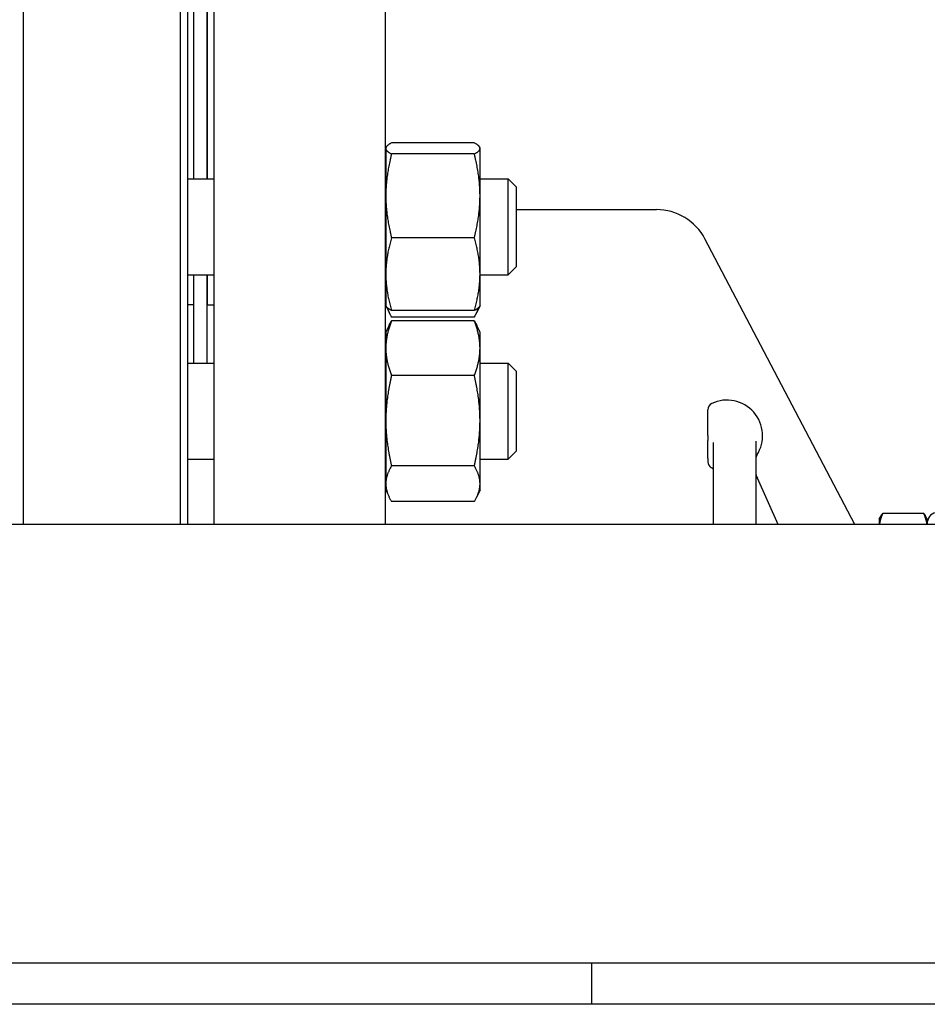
# Model space of a CAD drawing. Header units: inches. Extents: x 24 to 1128, y -58 to 748.
# Tile 584 of 656: x 914 to 922, y 334 to 343. Entities that reach past the tile are written whole.
import ezdxf

# ---------------------------------------------------------------- set-up
doc = ezdxf.new("R2010")
doc.units = ezdxf.units.IN
doc.header["$LTSCALE"] = 32
doc.header["$MEASUREMENT"] = 0
doc.layers.add('Visible (ANSI)', color=7, linetype='Continuous', lineweight=30)

msp = doc.modelspace()

# ---------------------------------------------------------------- linework, layer by layer
at = {"layer": 'Visible (ANSI)'}
for p, q in [((913.88334, 352.60867), (913.88334, 338.10867)), ((915.31834, 338.10867), (915.31834, 352.60867)), ((915.38084, 352.60867), (915.38084, 338.10867)), ((915.62584, 338.10867), (915.62584, 352.60867)), ((917.18584, 352.60867), (917.18584, 338.10867)), ((915.44084, 341.26248), (915.44084, 343.30135)), ((915.56084, 341.26248), (915.56084, 343.30135)), ((915.56584, 341.26248), (915.56584, 343.30135)), ((917.99797, 341.58896), (917.24271, 341.58896)), ((917.19084, 341.54398), (917.19333, 341.54931)), ((917.19084, 341.54398), (917.19084, 341.53868)), ((917.19084, 341.53868), (917.19084, 341.1064)), ((917.99797, 341.4884), (917.24271, 341.4884)), ((918.04984, 341.54398), (918.04735, 341.54931)), ((918.04984, 341.53868), (918.04984, 341.54398)), ((918.04984, 341.1064), (918.04984, 341.53868)), ((915.38084, 341.26248), (915.62584, 341.26248)), ((917.18584, 341.26248), (917.19084, 341.26248)), ((918.04984, 341.26248), (918.30792, 341.26248)), ((918.30792, 340.38748), (918.30792, 341.26248)), ((918.38084, 341.18956), (918.30792, 341.26248)), ((918.38084, 341.18956), (918.38084, 340.46039)), ((917.19084, 341.1064), (917.19084, 340.3927)), ((918.04984, 340.3927), (918.04984, 341.1064)), ((918.38084, 340.98117), (919.65857, 340.98117)), ((917.99797, 340.72441), (917.24271, 340.72441)), ((921.46669, 338.10867), (920.10142, 340.7133)), ((918.38084, 340.46039), (918.30792, 340.38748)), ((915.38084, 340.38748), (915.62584, 340.38748)), ((915.44084, 339.58015), (915.44084, 340.38748)), ((915.56084, 339.58015), (915.56084, 340.38748)), ((915.56584, 340.11117), (915.56584, 340.38748)), ((917.18584, 340.38748), (917.19084, 340.38748)), ((917.19084, 340.3927), (917.19084, 340.10598)), ((918.04984, 340.10598), (918.04984, 340.3927)), ((918.04984, 340.38748), (918.30792, 340.38748)), ((915.56084, 340.23117), (915.56584, 340.23117)), ((915.44084, 340.11117), (915.38084, 340.11117)), ((915.56584, 340.11117), (915.62584, 340.11117)), ((917.19084, 340.10598), (917.19333, 340.10064)), ((917.19333, 340.10064), (917.21991, 340.04364)), ((917.99797, 340.06099), (917.24271, 340.06099)), ((918.04735, 340.10064), (918.02077, 340.04364)), ((918.04984, 340.10598), (918.04735, 340.10064)), ((917.99797, 340.00086), (917.24271, 340.00086)), ((917.99797, 339.96677), (917.24271, 339.96677)), ((917.19084, 339.86165), (917.21991, 339.92399)), ((918.04984, 339.86165), (918.02077, 339.92399)), ((917.19084, 339.86165), (917.19084, 339.71719)), ((918.04984, 339.71719), (918.04984, 339.86165)), ((917.19084, 339.71719), (917.19084, 339.05556)), ((918.04984, 339.05556), (918.04984, 339.71719)), ((915.38084, 339.58015), (915.62584, 339.58015)), ((917.18584, 339.58015), (917.19084, 339.58015)), ((918.04984, 339.58015), (918.30792, 339.58015)), ((918.30792, 338.70515), (918.30792, 339.58015)), ((918.38084, 339.50723), (918.30792, 339.58015)), ((918.38084, 339.50723), (918.38084, 338.77807)), ((917.99797, 339.46762), (917.24271, 339.46762)), ((920.12684, 338.921), (920.12684, 339.15598)), ((917.19084, 339.05556), (917.19084, 338.48102)), ((918.04984, 338.48102), (918.04984, 339.05556)), ((920.12684, 338.921), (920.12684, 338.87567)), ((920.12684, 338.71427), (920.12684, 338.87567)), ((920.17934, 338.10867), (920.17934, 338.85726)), ((920.56434, 338.86836), (920.56434, 338.10867)), ((915.38084, 338.70515), (915.62584, 338.70515)), ((917.18584, 338.70515), (917.19084, 338.70515)), ((918.04984, 338.70515), (918.30792, 338.70515)), ((918.38084, 338.77807), (918.30792, 338.70515)), ((920.12684, 338.71427), (920.12684, 338.68147)), ((917.99797, 338.6435), (917.24271, 338.6435)), ((920.76803, 338.10867), (920.58021, 338.53052)), ((917.19084, 338.48102), (917.19084, 338.42365)), ((918.04984, 338.42365), (918.04984, 338.48102)), ((917.19084, 338.42365), (917.21991, 338.36131)), ((918.04984, 338.42365), (918.02077, 338.36131)), ((917.99797, 338.31854), (917.24271, 338.31854)), ((921.69034, 338.15867), (921.70712, 338.18774)), ((921.69034, 338.15867), (921.69034, 338.10867)), ((921.72383, 338.21233), (922.09484, 338.21233)), ((922.12834, 338.15867), (922.11155, 338.18774)), ((922.12834, 338.10867), (922.12834, 338.15867)), ((940.56584, 338.10867), (906.06584, 338.10867)), ((922.12873, 338.13276), (922.12873, 338.10867)), ((939.31584, 334.10867), (907.31584, 334.10867)), ((919.06584, 334.10867), (919.06584, 333.73367)), ((980.69084, 333.73367), (903.31584, 333.73367))]:
    msp.add_line(p, q, dxfattribs=at)
for centre, radius, start, end in [((919.65857, 340.48117), 0.5, 27.662302, 90), ((920.30184, 338.91881), 0.325, 327.004115, 115.376934), ((920.18934, 339.15598), 0.0625, 115.376934, 180), ((920.62684, 338.70778), 0.0625, 147.004115, 180), ((920.18934, 338.68146), 0.0625, 180, 241.143953), ((922.22209, 338.12417), 0.09375, 90, 174.741407)]:
    msp.add_arc(centre, radius, start, end, dxfattribs=at)
for points, weights in [([(917.24271, 341.58896), (917.19084, 341.56202), (917.19084, 341.53868)], [1, 1.0379548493, 1]), ([(918.04984, 341.53868), (918.04984, 341.56202), (917.99797, 341.58896)], [1, 1.0379548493, 1]), ([(917.19084, 341.53868), (917.19084, 341.51534), (917.24271, 341.4884)], [1, 1.0379548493, 1]), ([(917.24271, 341.4884), (917.19084, 341.28369), (917.19084, 341.1064)], [1, 1.0379548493, 1]), ([(917.99797, 341.4884), (918.04984, 341.51534), (918.04984, 341.53868)], [1, 1.0379548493, 1]), ([(918.04984, 341.1064), (918.04984, 341.28369), (917.99797, 341.4884)], [1, 1.0379548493, 1]), ([(917.19084, 341.1064), (917.19084, 340.92912), (917.24271, 340.72441)], [1, 1.0379548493, 1]), ([(917.99797, 340.72441), (918.04984, 340.92912), (918.04984, 341.1064)], [1, 1.0379548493, 1]), ([(917.24271, 340.72441), (917.19084, 340.54664), (917.19084, 340.3927)], [1, 1.0379548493, 1]), ([(918.04984, 340.3927), (918.04984, 340.54664), (917.99797, 340.72441)], [1, 1.0379548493, 1]), ([(917.19084, 340.3927), (917.19084, 340.23875), (917.24271, 340.06099)], [1, 1.0379548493, 1]), ([(917.99797, 340.06099), (918.04984, 340.23875), (918.04984, 340.3927)], [1, 1.0379548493, 1]), ([(917.24271, 340.06099), (917.20194, 340.08216), (917.19333, 340.10064)], [1, 1.02958951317, 1.01304319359]), ([(917.20267, 340.08793), (917.21536, 340.04677), (917.24271, 340.00086)], [1.01895290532, 1.01965956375, 1]), ([(918.04735, 340.10064), (918.03874, 340.08216), (917.99797, 340.06099)], [1.01304319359, 1.02958951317, 1]), ([(917.99797, 340.00086), (918.02532, 340.04677), (918.03801, 340.08793)], [1, 1.01965956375, 1.01895290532]), ([(917.24271, 339.96677), (917.19084, 339.83302), (917.19084, 339.71719)], [1, 1.0379548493, 1]), ([(917.21991, 339.92399), (917.22958, 339.94473), (917.24271, 339.96677)], [1.01408417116, 1.00934096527, 1]), ([(918.04984, 339.71719), (918.04984, 339.83302), (917.99797, 339.96677)], [1, 1.0379548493, 1]), ([(917.99797, 339.96677), (918.0111, 339.94473), (918.02077, 339.92399)], [1, 1.00934096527, 1.01408417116]), ([(917.19084, 339.71719), (917.19084, 339.60136), (917.24271, 339.46762)], [1, 1.0379548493, 1]), ([(917.99797, 339.46762), (918.04984, 339.60136), (918.04984, 339.71719)], [1, 1.0379548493, 1]), ([(917.24271, 339.46762), (917.19084, 339.24679), (917.19084, 339.05556)], [1, 1.0379548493, 1]), ([(918.04984, 339.05556), (918.04984, 339.24679), (917.99797, 339.46762)], [1, 1.0379548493, 1]), ([(917.19084, 339.05556), (917.19084, 338.86432), (917.24271, 338.6435)], [1, 1.0379548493, 1]), ([(917.99797, 338.6435), (918.04984, 338.86432), (918.04984, 339.05556)], [1, 1.0379548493, 1]), ([(917.24271, 338.6435), (917.19084, 338.55643), (917.19084, 338.48102)], [1, 1.0379548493, 1]), ([(918.04984, 338.48102), (918.04984, 338.55643), (917.99797, 338.6435)], [1, 1.0379548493, 1]), ([(917.19084, 338.48102), (917.19084, 338.40561), (917.24271, 338.31854)], [1, 1.0379548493, 1]), ([(917.99797, 338.31854), (918.04984, 338.40561), (918.04984, 338.48102)], [1, 1.0379548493, 1]), ([(921.72383, 338.21233), (921.69796, 338.15699), (921.69215, 338.10867)], [1, 1.02906282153, 1.0136176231]), ([(921.70712, 338.18774), (921.71397, 338.19961), (921.72383, 338.21233)], [1.01552166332, 1.01087918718, 1]), ([(922.09484, 338.21233), (922.1047, 338.19961), (922.11155, 338.18774)], [1, 1.01087918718, 1.01552166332]), ([(922.12652, 338.10867), (922.12071, 338.15699), (922.09484, 338.21233)], [1.0136176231, 1.02906282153, 1])]:
    msp.add_rational_spline(points, weights, degree=2, dxfattribs=at)
for points, knots in [([(920.17934, 338.60856), (920.17924, 338.60871), (920.17914, 338.60887), (920.17856, 338.60973), (920.17794, 338.61066), (920.17604, 338.61299), (920.17543, 338.61372), (920.17345, 338.61589), (920.17198, 338.61747), (920.16711, 338.62159), (920.16441, 338.62383), (920.15924, 338.62669), (920.15921, 338.62671), (920.15918, 338.62672)], [0.301801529, 0.301801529, 0.301801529, 0.301801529, 0.311026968, 0.311026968, 0.346036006, 0.346036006, 0.35859844, 0.35859844, 0.375897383, 0.375897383, 0.388708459, 0.388708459, 0.388783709, 0.388783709, 0.388783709, 0.388783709]), ([(920.56434, 338.5863), (920.56434, 338.58267), (920.56434, 338.57874), (920.56454, 338.57432), (920.56461, 338.57316), (920.56481, 338.57118), (920.56487, 338.57061), (920.565, 338.56964), (920.56504, 338.56933), (920.56514, 338.56867), (920.5652, 338.56832), (920.5653, 338.56771), (920.56534, 338.56749), (920.56543, 338.56702), (920.56548, 338.56676), (920.56558, 338.56625), (920.56563, 338.566), (920.56573, 338.56553), (920.56578, 338.5653), (920.56587, 338.5649), (920.56591, 338.56472), (920.56611, 338.5639), (920.56623, 338.56341), (920.56655, 338.56225), (920.56672, 338.5617), (920.56766, 338.55873), (920.56898, 338.55561), (920.57364, 338.54519), (920.57687, 338.53803), (920.58021, 338.53052)], [0, 0, 0, 0, 0.0860149, 0.0860149, 0.11416773, 0.11416773, 0.12469642, 0.12469642, 0.12914613, 0.12914613, 0.13306956, 0.13306956, 0.13502613, 0.13502613, 0.13699814, 0.13699814, 0.13896384, 0.13896384, 0.14091438, 0.14091438, 0.14281478, 0.14281478, 0.14990119, 0.14990119, 0.16210052, 0.16210052, 0.21779338, 0.21779338, 0.29565066, 0.29565066, 0.29565066, 0.29565066])]:
    msp.add_open_spline(points, degree=3, knots=knots, dxfattribs=at)

doc.saveas('drawing.dxf')
